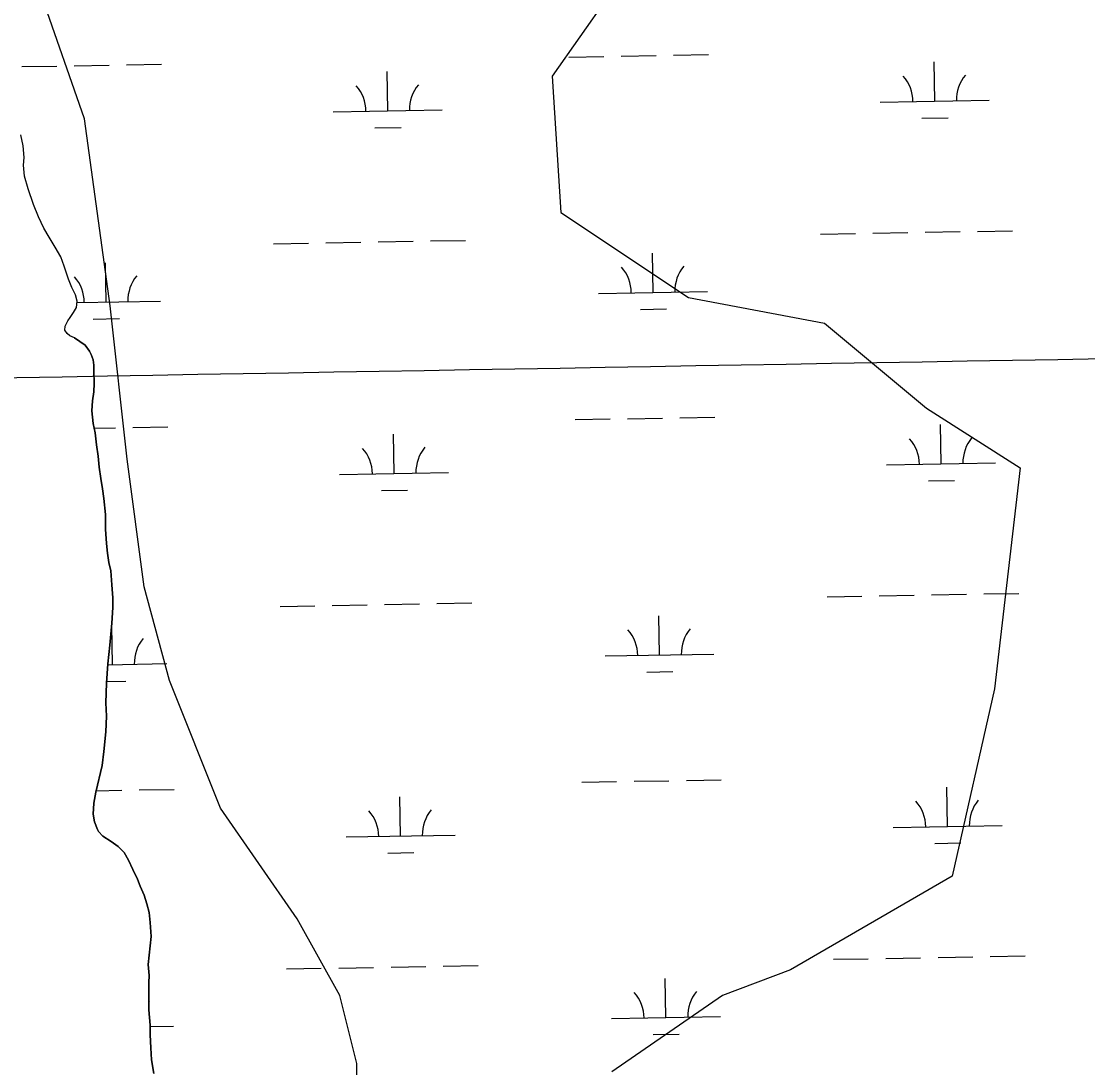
# Model space of a CAD drawing. Extents: x 3903937 to 3942190, y 260677 to 286651.
# Drawn here: x 3914975 to 3915954, y 277623 to 278583 of the extents above; entities that cross this region are included whole.
import ezdxf

# ---------------------------------------------------------------- set-up
doc = ezdxf.new("R2010")
doc.units = 0
for name, color, linetype in [('V-GRID-MAJR', 7, 'Continuous'), ('V-SITE-VEGE', 7, 'Continuous'), ('V-TOPO-SHOR', 7, 'Continuous'), ('V-WETL-SWMP', 7, 'Continuous')]:
    doc.layers.add(name, color=color, linetype=linetype)

msp = doc.modelspace()

# ---------------------------------------------------------------- linework, layer by layer
at = {"layer": 'V-GRID-MAJR'}
msp.add_spline([(3907996.24, 278136.142), (3913310.651, 278227.748), (3918625.049, 278320.127), (3923939.434, 278413.279), (3929253.805, 278507.203), (3934568.162, 278601.901), (3939882.505, 278697.37200000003), (3939882.506, 278697.37200000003)], degree=3, dxfattribs=at)
at = {"layer": 'V-SITE-VEGE'}
for p, q in [((3915033.3910000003, 278493.88300000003), (3914978.771, 278650.021)), ((3915517.173, 278610.98600000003), (3915462.5530000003, 278532.9179999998)), ((3915462.5530000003, 278532.9179999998), (3915470.356, 278408.00800000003)), ((3915056.799, 278322.13199999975), (3915033.3910000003, 278493.88300000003)), ((3915470.356, 278408.00800000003), (3915587.399, 278329.939)), ((3915072.4050000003, 278181.6079999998), (3915056.799, 278322.13199999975)), ((3915587.399, 278329.939), (3915712.2490000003, 278306.52)), ((3915712.2490000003, 278306.52), (3915805.886, 278228.45)), ((3915805.886, 278228.45), (3915891.716, 278173.801)), ((3915088.011, 278064.506), (3915072.4050000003, 278181.6079999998)), ((3915891.716, 278173.801), (3915868.307, 277970.8239999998)), ((3915111.42, 277978.631), (3915088.011, 278064.506)), ((3915158.239, 277861.526), (3915111.42, 277978.631)), ((3915868.307, 277970.8239999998), (3915829.293, 277799.07300000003)), ((3915228.465, 277760.038), (3915158.239, 277861.526)), ((3915829.293, 277799.07300000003), (3915681.0360000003, 277713.196)), ((3915267.4790000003, 277689.775), (3915228.465, 277760.038)), ((3915681.0360000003, 277713.196), (3915618.613, 277689.775)), ((3915283.085, 277627.321), (3915267.4790000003, 277689.775)), ((3915618.613, 277689.775), (3915517.173, 277619.514)), ((3915283.085, 277455.572), (3915283.085, 277627.321))]:
    msp.add_line(p, q, dxfattribs=at)
at = {"layer": 'V-TOPO-SHOR'}
for points in [[(3915024.173, 278292.97000000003), (3915020.0500000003, 278294.88300000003), (3915017.39, 278296.771), (3915015.215, 278300.038), (3915015.503, 278303.722), (3915017.963, 278308.373), (3915020.324, 278311.718), (3915023.319, 278316.129), (3915026.0100000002, 278320.776), (3915026.643, 278326.609), (3915024.969, 278332.402), (3915021.848, 278339.14400000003), (3915018.668, 278346.808), (3915014.7090000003, 278358.637), (3915011.6180000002, 278367.147), (3915006.46, 278376.15), (3915000.842, 278385.239), (3914995.98, 278393.621), (3914991.2290000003, 278404.08), (3914986.5670000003, 278415.305), (3914981.7260000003, 278429.609), (3914978.381, 278441.352), (3914977.39, 278451.365), (3914977.892, 278458.43), (3914976.991, 278469.211), (3914974.847, 278479.242)], [(3915024.173, 278292.97000000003), (3915033.845, 278286.261), (3915037.9020000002, 278280.695), (3915039.535, 278277.51), (3915041.183, 278272.722), (3915042.029, 278267.925), (3915042.08, 278262.721), (3915042.1950000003, 278251.115), (3915041.869, 278243.507), (3915040.751, 278235.088), (3915040.041, 278225.874), (3915041.355, 278214.28), (3915043.039, 278205.889), (3915044.348, 278194.693), (3915046.051, 278184.301), (3915046.951, 278174.303), (3915048.251, 278163.907), (3915049.949, 278154.317), (3915051.235, 278145.522), (3915052.58, 278130.726), (3915052.714, 278117.117), (3915053.197, 278108.716), (3915053.639, 278104.317), (3915054.526, 278095.518), (3915055.812, 278086.724), (3915057.49, 278079.134), (3915058.413, 278066.33400000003), (3915059.333, 278054.333), (3915059.419, 278045.529), (3915058.36, 278031.107), (3915056.554, 278011.07300000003), (3915054.721, 277993.843), (3915053.693, 277976.218), (3915053.068, 277958.2), (3915053.59, 277945.795), (3915052.931, 277931.377), (3915051.106, 277913.347), (3915049.629, 277900.522), (3915043.864, 277876.049), (3915041.9620000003, 277866.022), (3915041.257, 277856.007), (3915042.531, 277848.814), (3915045.398, 277842.038), (3915046.217, 277840.043), (3915050.264, 277835.681), (3915057.916, 277830.952), (3915064.367, 277826.211), (3915069.626, 277820.658), (3915073.6950000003, 277813.892), (3915077.7830000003, 277805.126), (3915081.873, 277796.359), (3915084.3370000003, 277789.977), (3915088.021, 277781.607), (3915090.501, 277773.626), (3915092.582, 277765.641), (3915093.473, 277756.441), (3915094.399, 277743.641), (3915091.847, 277717.996), (3915092.7460000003, 277708), (3915092.4080000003, 277701.59), (3915092.5330000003, 277688.782), (3915092.254, 277676.371), (3915093.592, 277662.373), (3915093.6780000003, 277653.566), (3915094.196, 277641.563), (3915094.702, 277630.76), (3915096.828, 277617.972)]]:
    msp.add_lwpolyline(points, dxfattribs=at)
at = {"layer": 'V-WETL-SWMP'}
for p, q in [((3915477.808641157, 278550.5366733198), (3915509.803685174, 278551.0998414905)), ((3915525.801207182, 278551.3814255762), (3915557.796251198, 278551.9445937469)), ((3915573.7937732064, 278552.22617783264), (3915605.7888172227, 278552.7893460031)), ((3914975.9783739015, 278541.7035917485), (3915007.973417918, 278542.2667599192)), ((3915023.9709399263, 278542.5483440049), (3915055.965983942, 278543.1115121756)), ((3915071.9635059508, 278543.39309626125), (3915103.958549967, 278543.9562644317)), ((3915813.4179041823, 278510.006785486), (3915812.7843399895, 278546.00121000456)), ((3915311.5876369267, 278501.1737039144), (3915310.954072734, 278537.168128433)), ((3915763.425647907, 278509.1268352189), (3915863.4101604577, 278510.8867357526)), ((3915261.5953806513, 278500.29375364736), (3915361.579893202, 278502.053654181)), ((3915801.691332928, 278494.36698729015), (3915825.6876159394, 278494.78936341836)), ((3914976.99, 278469.2099999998), (3914974.847, 278479.241)), ((3915299.861065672, 278485.5339057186), (3915323.8573486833, 278485.95628184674)), ((3914977.8910000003, 278458.42999999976), (3914976.99, 278469.2099999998)), ((3914977.3910000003, 278451.36399999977), (3914977.8910000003, 278458.42999999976)), ((3914978.381, 278441.352), (3914977.3910000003, 278451.36399999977)), ((3914981.7260000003, 278429.609), (3914978.381, 278441.352)), ((3914986.568, 278415.305), (3914981.7260000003, 278429.609)), ((3914991.2290000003, 278404.0799999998), (3914986.568, 278415.305)), ((3914995.9790000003, 278393.62199999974), (3914991.2290000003, 278404.0799999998)), ((3915000.841, 278385.2379999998), (3914995.9790000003, 278393.62199999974)), ((3915852.6812798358, 278390.6082900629), (3915884.676323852, 278391.1714582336)), ((3915006.4590000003, 278376.15), (3915000.841, 278385.2379999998)), ((3915302.858446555, 278380.93045623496), (3915334.853490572, 278381.4936244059)), ((3915350.85101258, 278381.7752084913), (3915382.8460565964, 278382.338376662)), ((3915708.703581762, 278388.0740332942), (3915740.6986257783, 278388.6372014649)), ((3915756.696147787, 278388.9187855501), (3915788.691191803, 278389.4819537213)), ((3915804.688713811, 278389.7635378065), (3915836.6837578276, 278390.32670597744)), ((3915011.6180000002, 278367.146), (3915006.4590000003, 278376.15)), ((3915206.873314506, 278379.2409517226), (3915238.8683585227, 278379.8041198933)), ((3915254.865880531, 278380.08570397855), (3915286.860924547, 278380.6488721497)), ((3915014.7090000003, 278358.637), (3915011.6180000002, 278367.146)), ((3915053.1982655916, 278325.7861449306), (3915052.5647013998, 278361.78056944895)), ((3915555.0285328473, 278334.61922650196), (3915554.394968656, 278370.6136510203)), ((3915018.668, 278346.808), (3915014.7090000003, 278358.637)), ((3915021.849, 278339.14399999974), (3915018.668, 278346.808)), ((3915024.969, 278332.403), (3915021.849, 278339.14399999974)), ((3915026.643, 278326.60899999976), (3915024.969, 278332.403)), ((3915505.0362765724, 278333.7392762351), (3915605.0207891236, 278335.49917676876)), ((3915026.009, 278320.775), (3915026.643, 278326.60899999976)), ((3915026.5025129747, 278325.31625346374), (3915103.190521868, 278326.66609519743)), ((3915020.325, 278311.71799999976), (3915023.319, 278316.1289999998)), ((3915023.319, 278316.1289999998), (3915026.009, 278320.775)), ((3915543.301961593, 278318.9794283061), (3915567.2982446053, 278319.40180443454)), ((3915015.214, 278300.037), (3915015.504, 278303.723)), ((3915015.504, 278303.723), (3915017.964, 278308.373)), ((3915017.964, 278308.373), (3915020.325, 278311.71799999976)), ((3915041.471694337, 278310.1463467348), (3915065.467977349, 278310.5687228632)), ((3915017.39, 278296.772), (3915015.214, 278300.037)), ((3915020.051, 278294.88299999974), (3915017.39, 278296.772)), ((3915024.1720000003, 278292.96999999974), (3915020.051, 278294.88299999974)), ((3915033.845, 278286.26), (3915024.1720000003, 278292.96999999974)), ((3915037.9020000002, 278280.695), (3915033.845, 278286.26)), ((3915039.535, 278277.509), (3915037.9020000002, 278280.695)), ((3915041.183, 278272.721), (3915039.535, 278277.509)), ((3915042.0300000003, 278267.92599999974), (3915041.183, 278272.721)), ((3915042.0810000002, 278262.7219999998), (3915042.0300000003, 278267.92599999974)), ((3915042.1950000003, 278251.11499999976), (3915042.0810000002, 278262.7219999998)), ((3915041.869, 278243.50599999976), (3915042.1950000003, 278251.11499999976)), ((3915040.04, 278225.8739999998), (3915040.751, 278235.08799999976)), ((3915040.751, 278235.08799999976), (3915041.869, 278243.50599999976)), ((3915041.355, 278214.27899999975), (3915040.04, 278225.8739999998)), ((3915483.663390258, 278217.9131961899), (3915515.6584342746, 278218.4763643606)), ((3915531.6559562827, 278218.75794844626), (3915563.651000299, 278219.32111661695)), ((3915579.6485223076, 278219.6027007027), (3915611.6435663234, 278220.1658688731)), ((3915043.038, 278205.8889999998), (3915041.355, 278214.27899999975)), ((3915042.1847835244, 278210.14240833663), (3915061.8207330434, 278210.4880350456)), ((3915044.348, 278194.693), (3915043.038, 278205.8889999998)), ((3915077.8182550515, 278210.76961913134), (3915109.813299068, 278211.3327873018)), ((3915819.272653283, 278177.38330835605), (3915818.6390890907, 278213.37773287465)), ((3915317.4423860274, 278168.5502267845), (3915316.808821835, 278204.54465130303)), ((3915046.051, 278184.302), (3915044.348, 278194.693)), ((3915046.95, 278174.3029999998), (3915046.051, 278184.302)), ((3915769.280397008, 278176.50335808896), (3915869.264909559, 278178.26325862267)), ((3915048.252, 278163.90799999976), (3915046.95, 278174.3029999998)), ((3915267.450129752, 278167.6702765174), (3915367.4346423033, 278169.43017705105)), ((3915049.948, 278154.31699999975), (3915048.252, 278163.90799999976)), ((3915807.5460820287, 278161.7435101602), (3915831.54236504, 278162.1658862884)), ((3915051.234, 278145.523), (3915049.948, 278154.31699999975)), ((3915305.7158147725, 278152.9104285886), (3915329.7120977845, 278153.33280471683)), ((3915052.58, 278130.725), (3915051.234, 278145.523)), ((3915052.713, 278117.116), (3915052.58, 278130.725)), ((3915053.196, 278108.715), (3915052.713, 278117.116)), ((3915053.639, 278104.31599999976), (3915053.196, 278108.715)), ((3915054.526, 278095.518), (3915053.639, 278104.31599999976)), ((3915055.813, 278086.724), (3915054.526, 278095.518)), ((3915057.489, 278079.1339999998), (3915055.813, 278086.724)), ((3915058.414, 278066.33399999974), (3915057.489, 278079.1339999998)), ((3915059.332, 278054.33400000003), (3915058.414, 278066.33399999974)), ((3915858.5360289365, 278057.98481293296), (3915890.5310729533, 278058.54798110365)), ((3915059.419, 278045.52799999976), (3915059.332, 278054.33400000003)), ((3915308.7131956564, 278048.306979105), (3915340.7082396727, 278048.8701472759)), ((3915356.705761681, 278049.1517313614), (3915388.7008056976, 278049.7148995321)), ((3915714.5583308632, 278055.45055616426), (3915746.553374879, 278056.01372433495)), ((3915762.5508968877, 278056.2953084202), (3915794.545940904, 278056.85847659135)), ((3915810.543462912, 278057.14006067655), (3915842.5385069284, 278057.70322884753)), ((3915058.359, 278031.106), (3915059.419, 278045.52799999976)), ((3915212.728063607, 278046.6174745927), (3915244.7231076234, 278047.1806427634)), ((3915260.720629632, 278047.4622268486), (3915292.715673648, 278048.0253950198)), ((3915056.5530000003, 278011.074), (3915058.359, 278031.106)), ((3915059.0530146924, 277993.1626678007), (3915058.4194505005, 278029.15709231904)), ((3915560.883281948, 278001.995749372), (3915560.249717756, 278037.9901738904)), ((3915054.721, 277993.843), (3915056.5530000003, 278011.074)), ((3915510.891025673, 278001.11579910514), (3915610.8755382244, 278002.87569963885)), ((3915053.6920000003, 277976.21899999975), (3915054.721, 277993.843)), ((3915054.676780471, 277993.0856385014), (3915109.0452709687, 277994.0426180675)), ((3915549.1567106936, 277986.3559511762), (3915573.152993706, 277986.7783273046)), ((3915053.068, 277958.2), (3915053.6920000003, 277976.21899999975)), ((3915053.7747550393, 277977.6363710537), (3915071.32272645, 277977.94524573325)), ((3915053.59, 277945.79499999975), (3915053.068, 277958.2)), ((3915052.93, 277931.3779999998), (3915053.59, 277945.79499999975)), ((3915051.105, 277913.3469999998), (3915052.93, 277931.3779999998)), ((3915049.629, 277900.522), (3915051.105, 277913.3469999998)), ((3915043.864, 277876.048), (3915049.629, 277900.522)), ((3915489.518139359, 277885.28971905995), (3915521.5131833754, 277885.85288723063)), ((3915537.5107053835, 277886.13447131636), (3915569.5057494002, 277886.69763948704)), ((3915585.5032714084, 277886.97922357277), (3915617.4983154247, 277887.54239174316)), ((3915041.961, 277866.0209999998), (3915043.864, 277876.048)), ((3915044.1945447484, 277877.4512527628), (3915067.6754821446, 277877.8645579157)), ((3915083.6730041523, 277878.1461420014), (3915115.6680481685, 277878.70931017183)), ((3915825.127402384, 277844.75983122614), (3915824.493838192, 277880.7542557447)), ((3915041.258, 277856.007), (3915041.961, 277866.0209999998)), ((3915323.297135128, 277835.9267496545), (3915322.6635709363, 277871.9211741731)), ((3915042.5300000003, 277848.814), (3915041.258, 277856.007)), ((3915045.398, 277842.0369999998), (3915042.5300000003, 277848.814)), ((3915775.135146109, 277843.87988095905), (3915875.11965866, 277845.6397814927)), ((3915046.218, 277840.0429999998), (3915045.398, 277842.0369999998)), ((3915050.264, 277835.67999999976), (3915046.218, 277840.0429999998)), ((3915057.916, 277830.951), (3915050.264, 277835.67999999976)), ((3915273.304878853, 277835.04679938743), (3915373.289391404, 277836.80669992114)), ((3915064.367, 277826.2099999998), (3915057.916, 277830.951)), ((3915069.626, 277820.658), (3915064.367, 277826.2099999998)), ((3915813.400831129, 277829.1200330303), (3915837.3971141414, 277829.5424091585)), ((3915073.6950000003, 277813.89199999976), (3915069.626, 277820.658)), ((3915077.784, 277805.126), (3915073.6950000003, 277813.89199999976)), ((3915311.5705638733, 277820.2869514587), (3915335.5668468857, 277820.70932758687)), ((3915081.872, 277796.359), (3915077.784, 277805.126)), ((3915084.3370000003, 277789.978), (3915081.872, 277796.359)), ((3915088.021, 277781.608), (3915084.3370000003, 277789.978)), ((3915090.501, 277773.626), (3915088.021, 277781.608)), ((3915092.5810000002, 277765.64099999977), (3915090.501, 277773.626)), ((3915093.472, 277756.442), (3915092.5810000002, 277765.64099999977)), ((3915094.398, 277743.64199999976), (3915093.472, 277756.442)), ((3915091.846, 277717.99700000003), (3915094.398, 277743.64199999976)), ((3915864.3907780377, 277725.36133580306), (3915896.385822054, 277725.92450397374)), ((3915092.745, 277707.9989999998), (3915091.846, 277717.99700000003)), ((3915314.5679447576, 277715.6835019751), (3915346.5629887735, 277716.246670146)), ((3915362.560510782, 277716.52825423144), (3915394.5555547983, 277717.0914224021)), ((3915720.413079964, 277722.82707903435), (3915752.4081239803, 277723.39024720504)), ((3915768.4056459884, 277723.67183129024), (3915800.4006900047, 277724.2349994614)), ((3915816.3982120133, 277724.51658354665), (3915848.393256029, 277725.07975171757)), ((3915092.407, 277701.5899999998), (3915092.745, 277707.9989999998)), ((3915218.582812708, 277713.99399746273), (3915250.577856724, 277714.5571656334)), ((3915266.5753787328, 277714.8387497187), (3915298.570422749, 277715.40191788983)), ((3915092.5330000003, 277688.7819999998), (3915092.407, 277701.5899999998)), ((3915566.7380310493, 277669.3722722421), (3915566.104466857, 277705.3666967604)), ((3915092.254, 277676.36999999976), (3915092.5330000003, 277688.7819999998)), ((3915093.592, 277662.37200000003), (3915092.254, 277676.36999999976)), ((3915516.745774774, 277668.49232197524), (3915616.730287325, 277670.2522225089)), ((3915093.6780000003, 277653.567), (3915093.592, 277662.37200000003)), ((3915093.604967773, 277661.044311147), (3915114.900020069, 277661.41914093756)), ((3915094.196, 277641.5629999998), (3915093.6780000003, 277653.567)), ((3915555.011459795, 277653.73247404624), (3915579.0077428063, 277654.1548501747)), ((3915094.702, 277630.759), (3915094.196, 277641.5629999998)), ((3915096.828, 277617.971), (3915094.702, 277630.759))]:
    msp.add_line(p, q, dxfattribs=at)
for centre, radius, start, end in [((3915758.175167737, 278509.5092944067), 35.24628790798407, 0.23658072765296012, 41.78023906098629), ((3915868.6439284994, 278511.4537358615), 35.24628790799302, 140.23657772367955, 181.78023605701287), ((3915256.3449004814, 278500.67621283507), 35.24628790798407, 0.23658072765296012, 41.78023906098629), ((3915366.8136612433, 278502.62065428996), 35.24628790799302, 140.23657772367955, 181.78023605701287), ((3915499.785796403, 278334.1217354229), 35.24628790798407, 0.23658072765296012, 41.78023906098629), ((3915610.254557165, 278336.06617687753), 35.24628790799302, 140.23657772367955, 181.78023605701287), ((3914997.9555291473, 278325.2886538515), 35.24628790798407, 0.23658072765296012, 41.78023906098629), ((3915108.424289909, 278327.23309530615), 35.24628790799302, 140.23657772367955, 181.78023605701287), ((3915764.029916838, 278176.8858172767), 35.24628790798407, 0.23658072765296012, 41.78023906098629), ((3915874.4986776, 278178.8302587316), 35.24628790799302, 140.23657772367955, 181.78023605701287), ((3915262.199649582, 278168.05273570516), 35.24628790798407, 0.23658072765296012, 41.78023906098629), ((3915372.668410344, 278169.99717716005), 35.24628790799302, 140.23657772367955, 181.78023605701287), ((3915505.6405455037, 278001.4982582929), 35.24628790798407, 0.23658072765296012, 41.78023906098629), ((3915616.109306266, 278003.44269974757), 35.24628790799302, 140.23657772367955, 181.78023605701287), ((3915114.27903901, 277994.60961817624), 35.24628790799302, 140.23657772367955, 181.78023605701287), ((3915769.884665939, 277844.26234014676), 35.24628790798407, 0.23658072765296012, 41.78023906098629), ((3915880.353426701, 277846.20678160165), 35.24628790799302, 140.23657772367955, 181.78023605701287), ((3915268.0543986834, 277835.4292585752), 35.24628790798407, 0.23658072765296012, 41.78023906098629), ((3915378.5231594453, 277837.3737000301), 35.24628790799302, 140.23657772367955, 181.78023605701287), ((3915511.4952946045, 277668.874781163), 35.24628790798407, 0.23658072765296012, 41.78023906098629), ((3915621.964055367, 277670.8192226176), 35.24628790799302, 140.23657772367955, 181.78023605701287), ((3915120.1337881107, 277661.9861410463), 35.24628790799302, 140.23657772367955, 141.83959104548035)]:
    msp.add_arc(centre, radius, start, end, dxfattribs=at)

doc.saveas('drawing.dxf')
